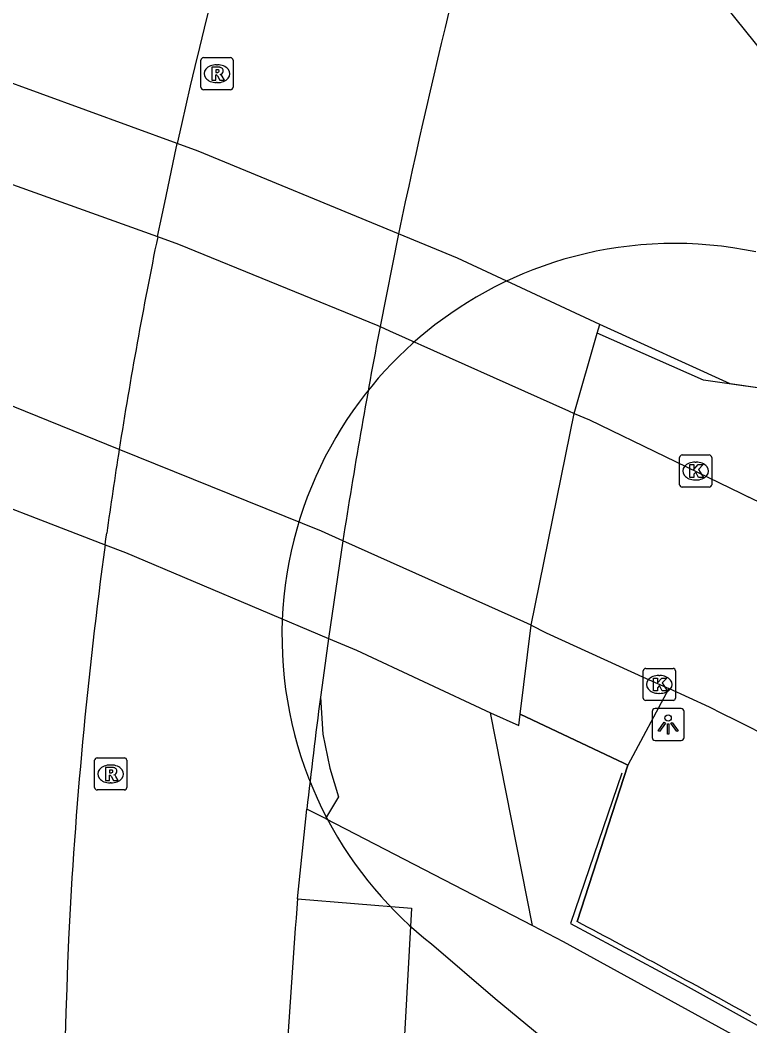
# Model space of a CAD drawing. Extents: x 155018 to 156648, y 383980 to 385733.
# Drawn here: x 155889.52 to 155912.28, y 385069.04 to 385100.41 of the extents above; entities that cross this region are included whole.
import ezdxf

# ---------------------------------------------------------------- set-up
doc = ezdxf.new("R2010")
doc.units = 0
for name, color, linetype in [('IMGEO_Dek', 7, 'Continuous'), ('IMGEO_Groenvoorziening', 7, 'Continuous'), ('IMGEO_Hek', 7, 'Continuous'), ('IMGEO_Kolk', 7, 'Continuous'), ('IMGEO_Lichtpunt', 7, 'Continuous'), ('IMGEO_Lijnafwatering', 7, 'Continuous'), ('IMGEO_OVBaan_gesloten', 7, 'Continuous'), ('IMGEO_Pand', 7, 'Continuous'), ('IMGEO_Pand_overbouw', 7, 'Continuous'), ('IMGEO_Parkeervlak_open', 7, 'Continuous'), ('IMGEO_Rijbaan_lokaal_gesloten', 7, 'Continuous'), ('IMGEO_Rioolput', 7, 'Continuous'), ('IMGEO_Voetpad_gesloten', 7, 'Continuous'), ('IMGEO_Voetpad_open', 7, 'Continuous')]:
    doc.layers.add(name, color=color, linetype=linetype)

msp = doc.modelspace()

# ---------------------------------------------------------------- linework, layer by layer
at = {"layer": 'IMGEO_Dek'}
msp.add_lwpolyline([(155886.887, 385086.083), (155892.169, 385084.049), (155892.799, 385083.806), (155899.131, 385081.128), (155900.009, 385080.757), (155904.187, 385078.806), (155905.067, 385078.41), (155905.111, 385078.766), (155905.451, 385081.539), (155906.801, 385088.146), (155907.516, 385090.649), (155907.594, 385090.923), (155903.161, 385092.992), (155901.322, 385093.749), (155895.067, 385096.322), (155894.416, 385096.56), (155885.855, 385099.685)], dxfattribs=at)
at = {"layer": 'IMGEO_Groenvoorziening'}
for points in [[(155965.116, 385060.107), (155962.6, 385062.537), (155958.964, 385065.39), (155953.818, 385069.753), (155946.082, 385075.132), (155938.159, 385080.659), (155931.214, 385084.804), (155919.621, 385092.45), (155917.311, 385095.76), (155913.537, 385098.356), (155909.864, 385102.917), (155914.489, 385121.931), (155915.014, 385125.636), (155910.498, 385124.837)], [(155907.594, 385090.923), (155903.161, 385092.992), (155901.322, 385093.749)]]:
    msp.add_lwpolyline(points, dxfattribs=at)
at = {"layer": 'IMGEO_Hek'}
for points in [[(155894.416, 385096.56), (155885.855, 385099.685)], [(155895.067, 385096.322), (155894.416, 385096.56)], [(155901.322, 385093.749), (155895.067, 385096.322)], [(155903.161, 385092.992), (155901.322, 385093.749)], [(155907.594, 385090.923), (155903.161, 385092.992)], [(155907.516, 385090.649), (155907.594, 385090.923)], [(155910.835, 385089.182), (155907.516, 385090.649)], [(155913.611, 385088.792), (155910.835, 385089.182)], [(155886.887, 385086.083), (155892.169, 385084.049)], [(155892.169, 385084.049), (155892.799, 385083.806)], [(155892.799, 385083.806), (155899.131, 385081.128)], [(155899.131, 385081.128), (155900.009, 385080.757)], [(155900.009, 385080.757), (155904.187, 385078.806)], [(155904.187, 385078.806), (155905.067, 385078.41)], [(155905.067, 385078.41), (155905.111, 385078.766)], [(155905.111, 385078.766), (155908.346, 385077.237)], [(155908.346, 385077.237), (155908.474, 385077.174)], [(155908.474, 385077.174), (155906.889, 385072.294)]]:
    msp.add_lwpolyline(points, dxfattribs=at)
at = {"layer": 'IMGEO_Kolk'}
for p, q in [((155910.086, 385085.922), (155910.086, 385086.774)), ((155910.161, 385086.848), (155911.013, 385086.848)), ((155911.087, 385086.774), (155911.087, 385085.922)), ((155910.574, 385086.628), (155910.599, 385086.628)), ((155910.597, 385086.068), (155910.572, 385086.068)), ((155911.013, 385085.848), (155910.161, 385085.848)), ((155908.953, 385079.265), (155908.953, 385080.117)), ((155909.028, 385080.191), (155909.88, 385080.191)), ((155909.954, 385080.117), (155909.954, 385079.265)), ((155909.441, 385079.971), (155909.466, 385079.971)), ((155909.88, 385079.191), (155909.028, 385079.191)), ((155909.464, 385079.411), (155909.439, 385079.411))]:
    msp.add_line(p, q, dxfattribs=at)
for points in [[(155910.086, 385085.922), (155910.086, 385086.774)], [(155910.161, 385086.848), (155911.013, 385086.848)], [(155911.087, 385086.774), (155911.087, 385085.922)], [(155910.407, 385086.548), (155910.53, 385086.548), (155910.53, 385086.397), (155910.66, 385086.548), (155910.824, 385086.548), (155910.678, 385086.397), (155910.831, 385086.148), (155910.679, 385086.148), (155910.594, 385086.312), (155910.53, 385086.245), (155910.53, 385086.148), (155910.407, 385086.148), (155910.407, 385086.548)], [(155911.013, 385085.848), (155910.161, 385085.848)], [(155908.953, 385079.265), (155908.953, 385080.117)], [(155909.028, 385080.191), (155909.88, 385080.191)], [(155909.954, 385080.117), (155909.954, 385079.265)], [(155909.274, 385079.891), (155909.397, 385079.891), (155909.397, 385079.74), (155909.527, 385079.891), (155909.691, 385079.891), (155909.545, 385079.74), (155909.698, 385079.491), (155909.546, 385079.491), (155909.461, 385079.655), (155909.397, 385079.588), (155909.397, 385079.491), (155909.274, 385079.491), (155909.274, 385079.891)], [(155909.88, 385079.191), (155909.028, 385079.191)]]:
    msp.add_lwpolyline(points, dxfattribs=at)
for centre, start, end in [((155910.163, 385086.772), 91.552, 178.448), ((155910.163, 385086.772), 91.552, 178.448), ((155911.011, 385086.772), 1.552, 88.448), ((155911.011, 385086.772), 1.552, 88.448), ((155910.163, 385085.924), 181.552, 268.448), ((155910.163, 385085.924), 181.552, 268.448), ((155911.011, 385085.924), 271.552, 358.448), ((155911.011, 385085.924), 271.552, 358.448), ((155909.03, 385080.115), 91.552, 178.448), ((155909.03, 385080.115), 91.552, 178.448), ((155909.878, 385080.115), 1.552, 88.448), ((155909.878, 385080.115), 1.552, 88.448), ((155909.03, 385079.267), 181.552, 268.448), ((155909.03, 385079.267), 181.552, 268.448), ((155909.878, 385079.267), 271.552, 358.448), ((155909.878, 385079.267), 271.552, 358.448)]:
    msp.add_arc(centre, 0.0765, start, end, dxfattribs=at)
for centre, major_axis, ratio, start_param, end_param in [((155910.573, 385086.348), (-0.387, 0.002), 0.722429, 4.712389, 7.853982), ((155910.598, 385086.348), (-0.39, 0.002), 0.717154, 1.570796, 4.712389), ((155909.44, 385079.691), (-0.387, 0.002), 0.722429, 4.712389, 7.853982), ((155909.465, 385079.691), (-0.39, 0.002), 0.717154, 1.570796, 4.712389)]:
    msp.add_ellipse(centre, major_axis=major_axis, ratio=ratio, start_param=start_param, end_param=end_param, dxfattribs=at)
at = {"layer": 'IMGEO_Lichtpunt'}
for p, q in [((155909.229, 385078.845), (155909.229, 385078.038)), ((155909.229, 385078.845), (155909.229, 385078.038)), ((155910.131, 385078.94), (155909.323, 385078.94)), ((155910.131, 385078.94), (155909.323, 385078.94)), ((155910.225, 385078.038), (155910.225, 385078.845)), ((155910.225, 385078.038), (155910.225, 385078.845)), ((155909.323, 385077.944), (155910.131, 385077.944)), ((155909.323, 385077.944), (155910.131, 385077.944))]:
    msp.add_line(p, q, dxfattribs=at)
for points in [[(155909.603, 385078.509), (155909.642, 385078.481), (155909.454, 385078.219), (155909.416, 385078.246), (155909.603, 385078.509)], [(155909.815, 385078.481), (155909.853, 385078.508), (155910.04, 385078.246), (155910.001, 385078.218), (155909.815, 385078.481)], [(155909.705, 385078.461), (155909.752, 385078.461), (155909.752, 385078.139), (155909.705, 385078.139), (155909.705, 385078.461)]]:
    msp.add_lwpolyline(points, dxfattribs=at)
msp.add_circle((155909.728, 385078.643), 0.0994, dxfattribs=at)
for centre, start, end in [((155909.323, 385078.845), 90, 180), ((155909.323, 385078.845), 90, 180), ((155910.131, 385078.845), 0, 90), ((155910.131, 385078.845), 0, 90), ((155909.323, 385078.038), 180, 270), ((155909.323, 385078.038), 180, 270), ((155910.131, 385078.038), 270, 0), ((155910.131, 385078.038), 270, 360)]:
    msp.add_arc(centre, 0.0946, start, end, dxfattribs=at)
at = {"layer": 'IMGEO_Lijnafwatering'}
msp.add_lwpolyline([(155908.28, 385076.923), (155906.688, 385072.232), (155910.17, 385070.359), (155913.628, 385068.442), (155917.062, 385066.483)], dxfattribs=at)
at = {"layer": 'IMGEO_OVBaan_gesloten'}
for points in [[(155862.396, 385104.903), (155870.84, 385101.905), (155874.981, 385100.434), (155878.351, 385099.238), (155880.903, 385098.332), (155885.181, 385096.756), (155893.806, 385093.659), (155894.456, 385093.426), (155900.672, 385090.888), (155900.744, 385090.856), (155901.042, 385090.723), (155906.621, 385088.227), (155906.801, 385088.146)], [(155905.451, 385081.539), (155905.224, 385081.641), (155899.582, 385084.171), (155898.912, 385084.471), (155892.605, 385087.024), (155888.962, 385088.499), (155883.861, 385090.319), (155879.515, 385091.87), (155877.018, 385092.761), (155873.677, 385093.954), (155869.52, 385095.437), (155861.06, 385098.456)], [(155905.451, 385081.539), (155906.801, 385088.146)], [(155905.451, 385081.539), (155906.801, 385088.146)], [(155906.801, 385088.146), (155907.275, 385087.945), (155911.991, 385085.661), (155912.12, 385085.598), (155912.249, 385085.534)], [(155905.451, 385081.539), (155905.923, 385081.302), (155909.043, 385079.881), (155909.75, 385079.559)], [(155911.022, 385078.979), (155909.75, 385079.559)]]:
    msp.add_lwpolyline(points, dxfattribs=at)
for centre, radius, start, end in [((155808.304, 384874.585), 235.168, 56.09426, 63.76841), ((155823.407, 384902.729), 196.826, 55.20531, 63.56765)]:
    msp.add_arc(centre, radius, start, end, dxfattribs=at)
at = {"layer": 'IMGEO_Pand'}
for points in [[(155898.171, 385073.008), (155898.459, 385075.8)], [(155899.039, 385075.51), (155898.459, 385075.8)], [(155899.039, 385075.51), (155905.501, 385072.168)], [(155898.171, 385073.008), (155901.728, 385072.713), (155901.197, 385063.094), (155897.611, 385063.175)], [(155905.501, 385072.168), (155906.455, 385071.675), (155915.823, 385066.527), (155921.138, 385063.383), (155926.702, 385059.926), (155931.863, 385056.624), (155938.057, 385052.455), (155944.599, 385047.786)]]:
    msp.add_lwpolyline(points, dxfattribs=at)
at = {"layer": 'IMGEO_Pand_overbouw'}
msp.add_lwpolyline([(155912.461, 385093.181), (155912.105, 385093.251), (155911.748, 385093.311), (155911.39, 385093.359), (155911.03, 385093.397), (155910.67, 385093.425), (155910.31, 385093.441), (155909.95, 385093.447), (155909.591, 385093.443), (155909.234, 385093.428), (155908.878, 385093.403), (155908.525, 385093.367), (155908.174, 385093.322), (155907.826, 385093.267), (155907.482, 385093.202), (155907.142, 385093.127), (155906.806, 385093.044), (155906.475, 385092.952), (155906.148, 385092.851), (155905.827, 385092.742), (155905.511, 385092.625), (155905.201, 385092.5), (155904.896, 385092.368), (155904.598, 385092.229), (155904.307, 385092.083), (155904.022, 385091.931), (155903.743, 385091.773), (155903.472, 385091.609), (155903.207, 385091.44), (155902.949, 385091.267), (155902.699, 385091.088), (155902.456, 385090.906), (155902.219, 385090.719), (155901.991, 385090.529), (155901.766, 385090.334), (155901.544, 385090.13), (155901.325, 385089.919), (155901.109, 385089.701), (155900.896, 385089.474), (155900.687, 385089.24), (155900.482, 385088.998), (155900.282, 385088.748), (155900.086, 385088.491), (155899.896, 385088.227), (155899.711, 385087.955), (155899.532, 385087.676), (155899.359, 385087.389), (155899.193, 385087.096), (155899.034, 385086.797), (155898.882, 385086.49), (155898.738, 385086.178), (155898.602, 385085.86), (155898.474, 385085.536), (155898.355, 385085.206), (155898.245, 385084.872), (155898.144, 385084.533), (155898.052, 385084.19), (155897.97, 385083.843), (155897.898, 385083.493), (155897.836, 385083.139), (155897.785, 385082.783), (155897.744, 385082.425), (155897.713, 385082.065), (155897.693, 385081.704), (155897.684, 385081.342), (155897.685, 385080.98), (155897.697, 385080.618), (155897.72, 385080.257), (155897.754, 385079.897), (155897.797, 385079.538), (155897.852, 385079.182), (155897.917, 385078.828), (155897.992, 385078.477), (155898.077, 385078.129), (155898.171, 385077.786), (155898.275, 385077.446), (155898.389, 385077.111), (155898.511, 385076.781), (155898.643, 385076.457), (155898.782, 385076.138), (155898.93, 385075.825), (155899.086, 385075.518), (155899.249, 385075.217), (155899.419, 385074.924), (155899.596, 385074.637), (155899.78, 385074.357), (155899.969, 385074.085), (155900.164, 385073.82), (155900.364, 385073.563), (155900.569, 385073.313), (155900.779, 385073.071), (155900.993, 385072.837), (155901.21, 385072.611), (155901.431, 385072.393), (155901.655, 385072.182), (155901.882, 385071.979), (155902.111, 385071.785), (155902.343, 385071.597), (155904.332, 385069.89), (155909.773, 385065.407)], dxfattribs=at)
at = {"layer": 'IMGEO_Parkeervlak_open'}
for points in [[(155901.322, 385093.749), (155900.744, 385090.856)], [(155899.582, 385084.171), (155899.131, 385081.128), (155899.047, 385080.515), (155898.964, 385079.902), (155898.883, 385079.289)]]:
    msp.add_lwpolyline(points, dxfattribs=at)
for centre, radius, start, end in [((156093.741, 385053.852), 196.511, 158.82465, 168.28615), ((156093.383, 385053.928), 196.146, 169.1482, 171.13032)]:
    msp.add_arc(centre, radius, start, end, dxfattribs=at)
at = {"layer": 'IMGEO_Rijbaan_lokaal_gesloten'}
for points in [[(155893.806, 385093.659), (155893.937, 385094.288), (155894.07, 385094.917), (155894.346, 385096.226), (155894.416, 385096.56)], [(155892.169, 385084.049), (155892.193, 385084.228), (155892.218, 385084.407)]]:
    msp.add_lwpolyline(points, dxfattribs=at)
for centre, radius, start, end in [((156015.276, 385070.241), 123.693, 158.57904, 167.71496), ((156036.425, 385064.417), 145.585, 168.41304, 171.06695), ((156049.355, 385062.507), 158.655, 171.11042, 172.06579), ((156035.759, 385064.49), 144.916, 172.24332, 177.13639), ((156109.844, 385056.021), 212.353, 175.41166, 178.06927), ((156337.892, 385055.345), 447.168, 177.90014, 181.00859)]:
    msp.add_arc(centre, radius, start, end, dxfattribs=at)
at = {"layer": 'IMGEO_Rioolput'}
for p, q in [((155895.231, 385099.243), (155896.083, 385099.243)), ((155895.156, 385098.317), (155895.156, 385099.169)), ((155895.644, 385099.023), (155895.669, 385099.023)), ((155896.157, 385099.169), (155896.157, 385098.317)), ((155896.083, 385098.243), (155895.231, 385098.243)), ((155895.667, 385098.463), (155895.642, 385098.463)), ((155891.84, 385076.472), (155891.84, 385077.324)), ((155891.915, 385077.398), (155892.767, 385077.398)), ((155892.841, 385077.324), (155892.841, 385076.472)), ((155892.328, 385077.178), (155892.353, 385077.178)), ((155892.351, 385076.618), (155892.326, 385076.618)), ((155892.767, 385076.398), (155891.915, 385076.398))]:
    msp.add_line(p, q, dxfattribs=at)
for points in [[(155895.231, 385099.243), (155896.083, 385099.243)], [(155895.156, 385098.317), (155895.156, 385099.169)], [(155895.745, 385098.941), (155895.493, 385098.943), (155895.493, 385098.543)], [(155896.157, 385099.169), (155896.157, 385098.317)], [(155895.493, 385098.543), (155895.617, 385098.543), (155895.617, 385098.705), (155895.628, 385098.705)], [(155895.671, 385098.862), (155895.617, 385098.862), (155895.617, 385098.781)], [(155895.617, 385098.781), (155895.669, 385098.781)], [(155895.675, 385098.676), (155895.746, 385098.543), (155895.886, 385098.543), (155895.821, 385098.669)], [(155896.083, 385098.243), (155895.231, 385098.243)], [(155891.84, 385076.472), (155891.84, 385077.324)], [(155891.915, 385077.398), (155892.767, 385077.398)], [(155892.841, 385077.324), (155892.841, 385076.472)], [(155892.429, 385077.096), (155892.177, 385077.098), (155892.177, 385076.698)], [(155892.355, 385077.017), (155892.301, 385077.017), (155892.301, 385076.936)], [(155892.301, 385076.936), (155892.353, 385076.936)], [(155892.177, 385076.698), (155892.301, 385076.698), (155892.301, 385076.86), (155892.312, 385076.86)], [(155892.359, 385076.831), (155892.43, 385076.698), (155892.57, 385076.698), (155892.505, 385076.824)], [(155892.767, 385076.398), (155891.915, 385076.398)]]:
    msp.add_lwpolyline(points, dxfattribs=at)
for centre, radius, start, end in [((155895.233, 385099.167), 0.0765, 91.552, 178.448), ((155895.233, 385099.167), 0.0765, 91.552, 178.448), ((155896.081, 385099.167), 0.0765, 1.552, 88.448), ((155896.081, 385099.167), 0.0765, 1.552, 88.448), ((155895.744, 385098.831), 0.109, 350.3612, 89.416), ((155895.627, 385098.652), 0.0533, 26.0293, 88.6989), ((155895.653, 385098.97), 0.19, 274.7715, 282.9687), ((155895.677, 385098.766), 0.0964, 77.0061, 93.1865), ((155895.691, 385098.823), 0.0378, 276.6634, 79.6772), ((155895.742, 385098.831), 0.112, 277.5842, 350.9817), ((155895.726, 385098.616), 0.108, 29.5134, 73.7905), ((155895.233, 385098.319), 0.0765, 181.552, 268.448), ((155895.233, 385098.319), 0.0765, 181.552, 268.448), ((155896.081, 385098.319), 0.0765, 271.552, 358.448), ((155896.081, 385098.319), 0.0765, 271.552, 358.448), ((155891.917, 385077.322), 0.0765, 91.552, 178.448), ((155891.917, 385077.322), 0.0765, 91.552, 178.448), ((155892.765, 385077.322), 0.0765, 1.552, 88.448), ((155892.765, 385077.322), 0.0765, 1.552, 88.448), ((155892.337, 385077.125), 0.19, 274.7715, 282.9687), ((155892.361, 385076.921), 0.0964, 77.0061, 93.1865), ((155892.375, 385076.978), 0.0378, 276.6634, 79.6772), ((155892.428, 385076.986), 0.109, 350.3612, 89.416), ((155892.426, 385076.986), 0.112, 277.5842, 350.9817), ((155892.311, 385076.807), 0.0533, 26.0293, 88.6989), ((155892.41, 385076.771), 0.108, 29.5134, 73.7905), ((155891.917, 385076.474), 0.0765, 181.552, 268.448), ((155891.917, 385076.474), 0.0765, 181.552, 268.448), ((155892.765, 385076.474), 0.0765, 271.552, 358.448), ((155892.765, 385076.474), 0.0765, 271.552, 358.448)]:
    msp.add_arc(centre, radius, start, end, dxfattribs=at)
for centre, major_axis, ratio, start_param, end_param in [((155895.643, 385098.743), (-0.387, 0.002), 0.722429, 4.712389, 7.853982), ((155895.668, 385098.743), (-0.39, 0.002), 0.717154, 1.570796, 4.712389), ((155892.327, 385076.898), (-0.387, 0.002), 0.722429, 4.712389, 7.853982), ((155892.352, 385076.898), (-0.39, 0.002), 0.717154, 1.570796, 4.712389)]:
    msp.add_ellipse(centre, major_axis=major_axis, ratio=ratio, start_param=start_param, end_param=end_param, dxfattribs=at)
at = {"layer": 'IMGEO_Voetpad_gesloten'}
for points in [[(155906.801, 385088.146), (155907.516, 385090.649), (155907.594, 385090.923), (155903.161, 385092.992), (155901.322, 385093.749), (155895.067, 385096.322), (155894.416, 385096.56), (155885.855, 385099.685), (155881.564, 385101.251), (155878.867, 385102.214), (155875.475, 385103.424), (155871.444, 385104.863), (155862.98, 385107.883), (155862.396, 385104.903)], [(155861.06, 385098.456), (155860.448, 385095.487), (155868.874, 385092.49), (155872.992, 385091.025), (155876.411, 385089.809), (155878.914, 385088.918), (155883.325, 385087.35), (155886.887, 385086.083), (155892.169, 385084.049), (155892.799, 385083.806), (155899.131, 385081.128), (155900.009, 385080.757), (155904.187, 385078.806), (155905.067, 385078.41), (155905.111, 385078.766), (155905.451, 385081.539)], [(155906.801, 385088.146), (155907.516, 385090.649), (155907.594, 385090.923)], [(155960.854, 385057.636), (155948.512, 385067.663), (155913.711, 385089.032), (155913.611, 385088.792), (155911.658, 385089.066), (155907.594, 385090.923)], [(155905.111, 385078.766), (155905.451, 385081.539)], [(155909.75, 385079.559), (155908.474, 385077.174)], [(155905.501, 385072.168), (155904.187, 385078.806), (155905.067, 385078.41), (155905.111, 385078.766)], [(155908.474, 385077.174), (155908.346, 385077.237), (155905.111, 385078.766)], [(155906.889, 385072.294), (155908.474, 385077.174)]]:
    msp.add_lwpolyline(points, dxfattribs=at)
msp.add_arc((155760.793, 384796.319), 312.26, 60.97327, 62.10409, dxfattribs=at)
at = {"layer": 'IMGEO_Voetpad_open'}
msp.add_lwpolyline([(155898.883, 385079.289), (155898.958, 385078.142), (155899.175, 385077.08), (155899.442, 385076.184), (155899.039, 385075.51)], dxfattribs=at)
msp.add_arc((156090.226, 385054.266), 192.972, 172.54934, 173.5929, dxfattribs=at)

doc.saveas('drawing.dxf')
